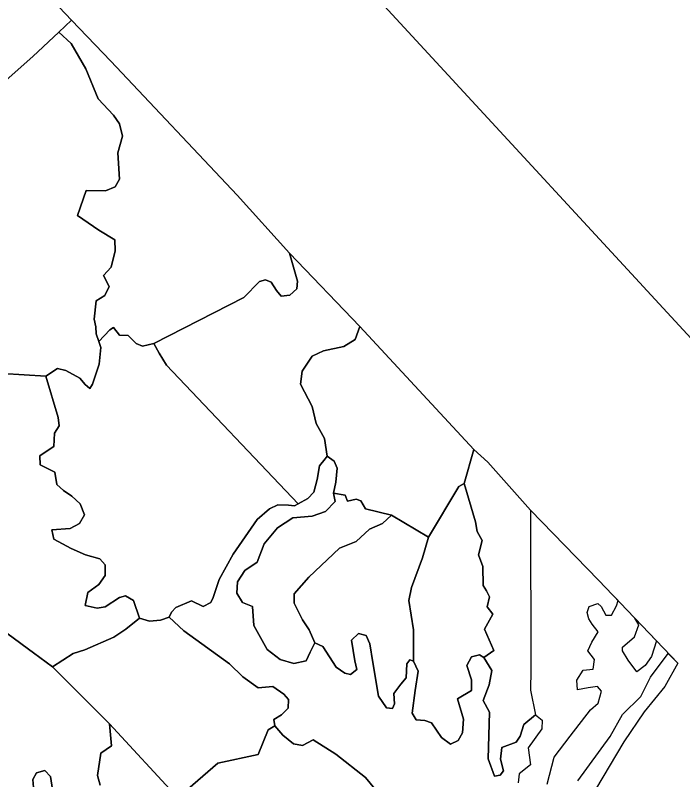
# Model space of a CAD drawing. Extents: x 1695041 to 1706254, y 786537 to 798223.
# Drawn here: x 1705523.8 to 1705607.9, y 794339.6 to 794435.9 of the extents above; entities that cross this region are included whole.
import ezdxf

# ---------------------------------------------------------------- set-up
doc = ezdxf.new("R2010")
doc.units = 0
for name, color, linetype in [('Old_Level_12', 7, 'Continuous'), ('Old_Level_20', 7, 'Continuous'), ('Sheet Title CELL', 7, 'Continuous')]:
    doc.layers.add(name, color=color, linetype=linetype)

msp = doc.modelspace()

# ---------------------------------------------------------------- linework, layer by layer
at = {"layer": 'Old_Level_12'}
msp.add_lwpolyline([(1705795.092, 794193.474), (1705235.514, 794799.69), (1705053.772, 794631.93), (1705613.349, 794025.714)], close=True, dxfattribs=at)
at = {"layer": 'Old_Level_20'}
for points in [[(1705525.391, 794441.109), (1705530.895, 794435.259), (1705529.337, 794433.74), (1705526.05, 794430.687), (1705522.315, 794427.356), (1705516.579, 794424.5), (1705513.321, 794423.553), (1705509.837, 794422.824), (1705509.772, 794425.051), (1705507.396, 794428.372), (1705506.842, 794429.385), (1705507.282, 794430.388), (1705507.062, 794431.158), (1705506.149, 794432.311), (1705504.062, 794435.451), (1705502.312, 794437.35), (1705502.426, 794437.876), (1705501.47, 794439.093), (1705504.63, 794439.356), (1705505.634, 794439.898), (1705515.45, 794451.918), (1705525.391, 794441.109)], [(1705607.237, 794354.294), (1705597.279, 794364.768), (1705588.71, 794373.587), (1705583.324, 794379.629), (1705581.569, 794381.186), (1705567.21, 794396.682), (1705558.347, 794405.928), (1705551.753, 794413.207), (1705535.873, 794430.081), (1705530.895, 794435.259), (1705525.391, 794441.109)], [(1705551.753, 794413.207), (1705558.347, 794405.928), (1705559.377, 794402.393), (1705559.266, 794401.42), (1705558.415, 794400.627), (1705557.328, 794400.505), (1705556.71, 794401.212), (1705556.058, 794402.261), (1705555.344, 794402.547), (1705554.573, 794402.346), (1705552.608, 794400.326), (1705541.277, 794394.546), (1705539.871, 794394.223), (1705539.053, 794394.533), (1705538.063, 794395.55), (1705536.963, 794395.595), (1705536.183, 794396.56), (1705535.732, 794396.282), (1705534.339, 794394.792), (1705534.004, 794395.76), (1705533.984, 794396.65), (1705533.754, 794397.591), (1705534.002, 794399.912), (1705535.099, 794400.589), (1705535.636, 794401.733), (1705534.95, 794403.118), (1705535.907, 794404.161), (1705536.423, 794406.198), (1705536.35, 794407.601), (1705534.344, 794408.805), (1705531.653, 794410.67), (1705532.741, 794413.79), (1705535.179, 794413.76), (1705536.4, 794414.244), (1705536.953, 794415.221), (1705536.752, 794418.543), (1705537.329, 794420.626), (1705536.96, 794422.212), (1705536.198, 794423.283), (1705534.266, 794425.354), (1705532.708, 794429.111), (1705530.86, 794432.325), (1705529.337, 794433.74), (1705530.895, 794435.259), (1705535.873, 794430.081), (1705551.753, 794413.207)], [(1705522.315, 794427.356), (1705526.05, 794430.687), (1705529.337, 794433.74), (1705530.86, 794432.325), (1705532.708, 794429.111), (1705534.266, 794425.354), (1705536.198, 794423.283), (1705536.96, 794422.212), (1705537.329, 794420.626), (1705536.752, 794418.543), (1705536.953, 794415.221), (1705536.4, 794414.244), (1705535.179, 794413.76), (1705532.741, 794413.79), (1705531.653, 794410.67), (1705534.344, 794408.805), (1705536.35, 794407.601), (1705536.423, 794406.198), (1705535.907, 794404.161), (1705534.95, 794403.118), (1705535.636, 794401.733), (1705535.099, 794400.589), (1705534.002, 794399.912), (1705533.754, 794397.591), (1705533.984, 794396.65), (1705534.004, 794395.76), (1705534.339, 794394.792)], [(1705558.347, 794405.928), (1705567.21, 794396.682), (1705566.608, 794395.049), (1705565.18, 794394.179), (1705562.657, 794393.634), (1705561.213, 794392.933), (1705559.948, 794391.078), (1705559.729, 794389.41), (1705561.194, 794386.602), (1705561.703, 794384.476), (1705562.77, 794382.6), (1705563.083, 794380.356), (1705562.839, 794380.028), (1705562.133, 794379.149), (1705561.846, 794377.444), (1705561.413, 794375.83), (1705560.666, 794375.018), (1705559.459, 794374.375), (1705542.878, 794391.828), (1705541.943, 794393.33), (1705541.277, 794394.546), (1705552.608, 794400.326), (1705554.573, 794402.346), (1705555.344, 794402.547), (1705556.058, 794402.261), (1705556.71, 794401.212), (1705557.328, 794400.505), (1705558.415, 794400.627), (1705559.266, 794401.42), (1705559.377, 794402.393), (1705558.347, 794405.928)], [(1705559.459, 794374.375), (1705559.006, 794374.1), (1705558.246, 794374.178), (1705556.871, 794374.243), (1705555.859, 794373.718), (1705554.272, 794372.395), (1705551.259, 794368.049), (1705549.508, 794364.831), (1705548.76, 794362.583), (1705548.444, 794361.943), (1705547.499, 794361.459), (1705546.002, 794362.164), (1705544.032, 794361.328), (1705543.508, 794360.739), (1705543.192, 794360.1), (1705542.103, 794359.708), (1705540.75, 794359.603), (1705539.455, 794359.98), (1705538.701, 794362.21), (1705537.727, 794362.782), (1705536.962, 794362.585), (1705535.134, 794361.382), (1705534.16, 794361.237), (1705532.631, 794361.56), (1705532.954, 794363.19), (1705534.355, 794364.223), (1705535.169, 794365.347), (1705535.146, 794366.678), (1705534.494, 794367.446), (1705532.674, 794367.95), (1705530.862, 794368.727), (1705528.703, 794369.918), (1705528.42, 794371.092), (1705530.723, 794371.245), (1705531.923, 794371.888), (1705532.567, 794373), (1705531.993, 794374.356), (1705530.945, 794375.33), (1705529.888, 794376.03), (1705529.065, 794376.784), (1705528.812, 794378.337), (1705526.98, 794379.28), (1705526.905, 794380.403), (1705528.216, 794381.298), (1705528.667, 794381.575), (1705528.776, 794383.26), (1705529.37, 794384.166), (1705529.229, 794385.25), (1705527.694, 794390.43), (1705529.135, 794391.408), (1705530.185, 794391.153), (1705531.957, 794390.17), (1705532.614, 794389.402), (1705533.213, 794388.869), (1705533.566, 794389.447), (1705534.415, 794391.952), (1705534.617, 794394.061), (1705534.339, 794394.792), (1705535.732, 794396.282), (1705536.183, 794396.56), (1705536.963, 794395.595), (1705538.063, 794395.55), (1705539.053, 794394.533), (1705539.871, 794394.223), (1705541.277, 794394.546), (1705541.943, 794393.33), (1705542.878, 794391.828), (1705559.459, 794374.375)], [(1705567.21, 794396.682), (1705581.569, 794381.186), (1705580.34, 794376.926), (1705579.69, 794376.534), (1705575.84, 794370.159), (1705571.201, 794372.938), (1705567.94, 794373.755), (1705567.336, 794374.74), (1705566.769, 794374.937), (1705565.66, 794374.715), (1705565.386, 794375.449), (1705563.889, 794375.713), (1705564.209, 794377.076), (1705564.351, 794378.874), (1705563.996, 794379.74), (1705563.083, 794380.356), (1705562.77, 794382.6), (1705561.703, 794384.476), (1705561.194, 794386.602), (1705559.729, 794389.41), (1705559.948, 794391.078), (1705561.213, 794392.933), (1705562.657, 794393.634), (1705565.18, 794394.179), (1705566.608, 794395.049), (1705567.21, 794396.682)], [(1705534.339, 794394.792), (1705534.617, 794394.061), (1705534.415, 794391.952), (1705533.566, 794389.447), (1705533.213, 794388.869), (1705532.614, 794389.402), (1705531.957, 794390.17), (1705530.185, 794391.153), (1705529.135, 794391.408), (1705527.694, 794390.43), (1705522.232, 794390.756)], [(1705527.694, 794390.43), (1705529.229, 794385.25), (1705529.37, 794384.166), (1705528.776, 794383.26), (1705528.667, 794381.575), (1705528.216, 794381.298), (1705526.905, 794380.403), (1705526.98, 794379.28), (1705528.812, 794378.337), (1705529.065, 794376.784), (1705529.888, 794376.03), (1705530.945, 794375.33), (1705531.993, 794374.356), (1705532.567, 794373), (1705531.923, 794371.888), (1705530.723, 794371.245), (1705528.42, 794371.092), (1705528.703, 794369.918), (1705530.862, 794368.727), (1705532.674, 794367.95), (1705534.494, 794367.446), (1705535.146, 794366.678), (1705535.169, 794365.347), (1705534.355, 794364.223), (1705532.954, 794363.19), (1705532.631, 794361.56), (1705534.16, 794361.237), (1705535.134, 794361.382), (1705536.962, 794362.585), (1705537.727, 794362.782), (1705538.701, 794362.21), (1705539.455, 794359.98), (1705537.745, 794358.582), (1705536.238, 794357.577), (1705532.608, 794355.995), (1705531.12, 794355.537), (1705528.522, 794353.867), (1705520.493, 794359.701)], [(1705522.232, 794390.756), (1705527.694, 794390.43)], [(1705583.324, 794379.629), (1705588.71, 794373.587), (1705588.752, 794353.47), (1705588.696, 794350.924), (1705589.338, 794347.811), (1705587.868, 794346.577), (1705587.408, 794345.138), (1705586.891, 794344.383), (1705585.104, 794343.675), (1705584.92, 794342.223), (1705585.284, 794340.74), (1705584.883, 794340.233), (1705584.178, 794340.081), (1705583.376, 794342.287), (1705583.561, 794348.128), (1705582.75, 794349.614), (1705583.504, 794351.588), (1705583.827, 794353.396), (1705582.828, 794355.041), (1705584.09, 794355.886), (1705582.896, 794358.582), (1705583.964, 794360.48), (1705583.233, 794361.388), (1705583.534, 794362.648), (1705583.158, 794363.411), (1705582.758, 794364.069), (1705582.717, 794366.472), (1705582.175, 794367.946), (1705582.599, 794369.731), (1705581.981, 794370.889), (1705581.769, 794372.112), (1705580.34, 794376.926), (1705581.569, 794381.186), (1705583.324, 794379.629)], [(1705570.269, 794337.055), (1705567.908, 794339.93), (1705564.174, 794342.874), (1705561.325, 794344.65), (1705559.99, 794343.938), (1705558.879, 794344.164), (1705557.524, 794345.226), (1705556.533, 794346.417), (1705556.392, 794347.227), (1705557.363, 794347.811), (1705558.174, 794348.657), (1705558.213, 794349.754), (1705557.644, 794350.396), (1705556.263, 794351.353), (1705554.4, 794351.214), (1705552.504, 794352.576), (1705550.787, 794354.223), (1705545.056, 794358.364), (1705543.192, 794360.1), (1705543.508, 794360.739), (1705544.032, 794361.328), (1705546.002, 794362.164), (1705547.499, 794361.459), (1705548.444, 794361.943), (1705548.76, 794362.583), (1705549.508, 794364.831), (1705551.259, 794368.049), (1705554.272, 794372.395), (1705555.859, 794373.718), (1705556.871, 794374.243), (1705558.246, 794374.178), (1705559.006, 794374.1), (1705559.459, 794374.375), (1705560.666, 794375.018), (1705561.413, 794375.83), (1705561.846, 794377.444), (1705562.133, 794379.149), (1705562.839, 794380.028), (1705563.083, 794380.356), (1705563.996, 794379.74), (1705564.351, 794378.874), (1705564.209, 794377.076), (1705563.889, 794375.713)], [(1705582.828, 794355.041), (1705582.288, 794355.345), (1705581.282, 794355.101), (1705580.691, 794354.03), (1705581.259, 794352.218), (1705581.272, 794350.881), (1705579.516, 794349.83), (1705580.286, 794347.245), (1705580.158, 794345.557), (1705579.591, 794344.592), (1705578.641, 794344.113), (1705577.509, 794344.958), (1705576.224, 794346.785), (1705575.411, 794347.104), (1705574.312, 794347.163), (1705573.794, 794348.016), (1705574.196, 794350.854), (1705574.562, 794353.315), (1705573.973, 794354.574), (1705573.967, 794358.518), (1705573.399, 794362.215), (1705573.732, 794363.853), (1705575.113, 794367.562), (1705575.84, 794370.159), (1705579.69, 794376.534), (1705580.34, 794376.926), (1705581.769, 794372.112), (1705581.981, 794370.889), (1705582.599, 794369.731), (1705582.175, 794367.946), (1705582.717, 794366.472), (1705582.758, 794364.069), (1705583.158, 794363.411), (1705583.534, 794362.648), (1705583.233, 794361.388), (1705583.964, 794360.48), (1705582.896, 794358.582), (1705584.09, 794355.886), (1705582.828, 794355.041)], [(1705563.889, 794375.713), (1705564.089, 794374.663), (1705562.904, 794373.405), (1705561.211, 794372.829), (1705558.768, 794372.606), (1705556.865, 794371.361), (1705555.171, 794369.345), (1705554.292, 794367.015), (1705552.715, 794365.969), (1705551.823, 794364.53), (1705551.714, 794363.119), (1705552.437, 794361.942), (1705553.71, 794361.457), (1705553.862, 794359.039), (1705555.536, 794356.018), (1705557.183, 794354.774), (1705558.899, 794354.286), (1705560.474, 794354.609), (1705560.956, 794355.706), (1705561.568, 794356.881), (1705562.567, 794356.408), (1705564.232, 794353.826), (1705565.325, 794353.051), (1705566.059, 794352.865), (1705566.822, 794353.503), (1705566.586, 794354.617), (1705566.149, 794357.222), (1705567.067, 794358.044), (1705568.011, 794357.805), (1705568.482, 794356.743), (1705568.863, 794354.373), (1705569.577, 794350.143), (1705570.56, 794348.674), (1705571.319, 794348.591), (1705571.574, 794349.192), (1705571.494, 794350.488), (1705572.383, 794351.648), (1705573.028, 794352.483), (1705573.113, 794354.237), (1705573.513, 794354.747), (1705573.973, 794354.574), (1705574.562, 794353.315), (1705574.196, 794350.854), (1705573.794, 794348.016), (1705574.312, 794347.163), (1705575.411, 794347.104), (1705576.224, 794346.785), (1705577.509, 794344.958), (1705578.641, 794344.113), (1705579.591, 794344.592), (1705580.158, 794345.557), (1705580.286, 794347.245), (1705579.516, 794349.83), (1705581.272, 794350.881), (1705581.259, 794352.218), (1705580.691, 794354.03), (1705581.282, 794355.101), (1705582.288, 794355.345), (1705582.828, 794355.041), (1705583.827, 794353.396), (1705583.504, 794351.588), (1705582.75, 794349.614), (1705583.561, 794348.128), (1705583.376, 794342.287), (1705584.178, 794340.081), (1705584.883, 794340.233), (1705585.284, 794340.74), (1705584.92, 794342.223), (1705585.104, 794343.675), (1705586.891, 794344.383), (1705587.408, 794345.138), (1705587.868, 794346.577), (1705589.338, 794347.811), (1705590.181, 794347.149), (1705590.137, 794346.048), (1705588.388, 794343.663), (1705588.706, 794341.525), (1705587.261, 794340.397), (1705587.152, 794339.258)], [(1705571.201, 794372.938), (1705570.063, 794371.89), (1705568.449, 794371.184), (1705566.743, 794369.613), (1705564.66, 794368.802), (1705560.789, 794365.114), (1705558.963, 794363.022), (1705558.967, 794361.857), (1705559.975, 794359.775), (1705560.841, 794358.505), (1705561.568, 794356.881), (1705560.956, 794355.706), (1705560.474, 794354.609), (1705558.899, 794354.286), (1705557.183, 794354.774), (1705555.536, 794356.018), (1705553.862, 794359.039), (1705553.71, 794361.457), (1705552.437, 794361.942), (1705551.714, 794363.119), (1705551.823, 794364.53), (1705552.715, 794365.969), (1705554.292, 794367.015), (1705555.171, 794369.345), (1705556.865, 794371.361), (1705558.768, 794372.606), (1705561.211, 794372.829), (1705562.904, 794373.405), (1705564.089, 794374.663), (1705563.889, 794375.713), (1705565.386, 794375.449), (1705565.66, 794374.715), (1705566.769, 794374.937), (1705567.336, 794374.74), (1705567.94, 794373.755), (1705571.201, 794372.938)], [(1705575.84, 794370.159), (1705575.113, 794367.562), (1705573.732, 794363.853), (1705573.399, 794362.215), (1705573.967, 794358.518), (1705573.973, 794354.574), (1705573.513, 794354.747), (1705573.113, 794354.237), (1705573.028, 794352.483), (1705572.383, 794351.648), (1705571.494, 794350.488), (1705571.574, 794349.192), (1705571.319, 794348.591), (1705570.56, 794348.674), (1705569.577, 794350.143), (1705568.863, 794354.373), (1705568.482, 794356.743), (1705568.011, 794357.805), (1705567.067, 794358.044), (1705566.149, 794357.222), (1705566.586, 794354.617), (1705566.822, 794353.503), (1705566.059, 794352.865), (1705565.325, 794353.051), (1705564.232, 794353.826), (1705562.567, 794356.408), (1705561.568, 794356.881), (1705560.841, 794358.505), (1705559.975, 794359.775), (1705558.967, 794361.857), (1705558.963, 794363.022), (1705560.789, 794365.114), (1705564.66, 794368.802), (1705566.743, 794369.613), (1705568.449, 794371.184), (1705570.063, 794371.89), (1705571.201, 794372.938), (1705575.84, 794370.159)], [(1705504.273, 794336.951), (1705504.349, 794342.96), (1705500.823, 794356.048), (1705505.685, 794359.035), (1705506.492, 794360.156), (1705507.254, 794360.355), (1705510.887, 794359.634), (1705511.561, 794359.689), (1705512.312, 794361.045), (1705512.022, 794361.94), (1705512.021, 794362.655), (1705513.31, 794364.43), (1705513.38, 794365.458), (1705514.742, 794366.832), (1705515.614, 794368.711), (1705517.362, 794370.322), (1705518.181, 794370.287), (1705520.493, 794359.701), (1705528.522, 794353.867), (1705535.678, 794346.687), (1705535.965, 794343.915), (1705534.589, 794342.993), (1705534.2, 794340.171), (1705534.515, 794338.935)], [(1705594.517, 794352.155), (1705595.333, 794353.449), (1705596.591, 794353.571), (1705596.765, 794354.752), (1705595.916, 794355.862), (1705596.405, 794356.963), (1705597.221, 794358.258), (1705596.451, 794359.236), (1705596.051, 794359.896), (1705595.847, 794360.673), (1705596.09, 794361.447), (1705597.189, 794361.835), (1705597.6, 794361.45), (1705598.175, 794360.355), (1705598.897, 794360.337), (1705599.517, 794361.516), (1705599.735, 794362.185), (1705599.242, 794362.703)], [(1705556.533, 794346.417), (1705555.692, 794345.91), (1705554.399, 794342.81), (1705549.323, 794341.717), (1705544.304, 794337.355), (1705535.678, 794346.687), (1705528.522, 794353.867), (1705531.12, 794355.537), (1705532.608, 794355.995), (1705536.238, 794357.577), (1705537.745, 794358.582), (1705539.455, 794359.98), (1705540.75, 794359.603), (1705542.103, 794359.708), (1705543.192, 794360.1), (1705545.056, 794358.364), (1705550.787, 794354.223), (1705552.504, 794352.576), (1705554.4, 794351.214), (1705556.263, 794351.353), (1705557.644, 794350.396), (1705558.213, 794349.754), (1705558.174, 794348.657), (1705557.363, 794347.811), (1705556.392, 794347.227), (1705556.533, 794346.417)], [(1705601.82, 794359.986), (1705604.553, 794357.101), (1705603.942, 794355.156), (1705603.149, 794354.034), (1705602.082, 794353.214), (1705600.998, 794354.704), (1705600.297, 794355.865), (1705600.293, 794356.328), (1705601.817, 794357.608), (1705602.361, 794359.141), (1705601.82, 794359.986)], [(1705594.683, 794339.509), (1705598.751, 794345.074), (1705600.291, 794347.844), (1705602.582, 794350.134), (1705603.8, 794352.529), (1705606.04, 794355.527), (1705607.237, 794354.294)], [(1705607.237, 794354.294), (1705605.6, 794351.37), (1705603.03, 794348.173), (1705600.437, 794344.408), (1705596.897, 794338.417)], [(1705590.79, 794339.096), (1705591.67, 794342.483), (1705593.706, 794345.127), (1705596.238, 794348.426), (1705597.228, 794349.284), (1705597.649, 794350.791), (1705597.12, 794351.373), (1705595.967, 794351.225), (1705594.619, 794350.959), (1705594.517, 794352.155)], [(1705534.515, 794338.935), (1705534.2, 794340.171), (1705534.589, 794342.993), (1705535.965, 794343.915), (1705535.678, 794346.687), (1705544.304, 794337.355)], [(1705544.304, 794337.355), (1705549.323, 794341.717), (1705554.399, 794342.81), (1705555.692, 794345.91), (1705556.533, 794346.417), (1705557.524, 794345.226), (1705558.879, 794344.164), (1705559.99, 794343.938), (1705561.325, 794344.65), (1705564.174, 794342.874), (1705567.908, 794339.93), (1705570.269, 794337.055)], [(1705526.217, 794337.655), (1705526.032, 794339.68), (1705526.5, 794340.498), (1705527.559, 794340.784), (1705528.27, 794340.057), (1705528.802, 794336.459)], [(1705528.802, 794336.459), (1705528.27, 794340.057), (1705527.559, 794340.784), (1705526.5, 794340.498), (1705526.032, 794339.68), (1705526.217, 794337.655)]]:
    msp.add_lwpolyline(points, dxfattribs=at)
at = {"layer": 'Sheet Title CELL'}
msp.add_lwpolyline([(1705235.514, 794799.69), (1705795.092, 794193.474)], dxfattribs=at)

doc.saveas('drawing.dxf')
